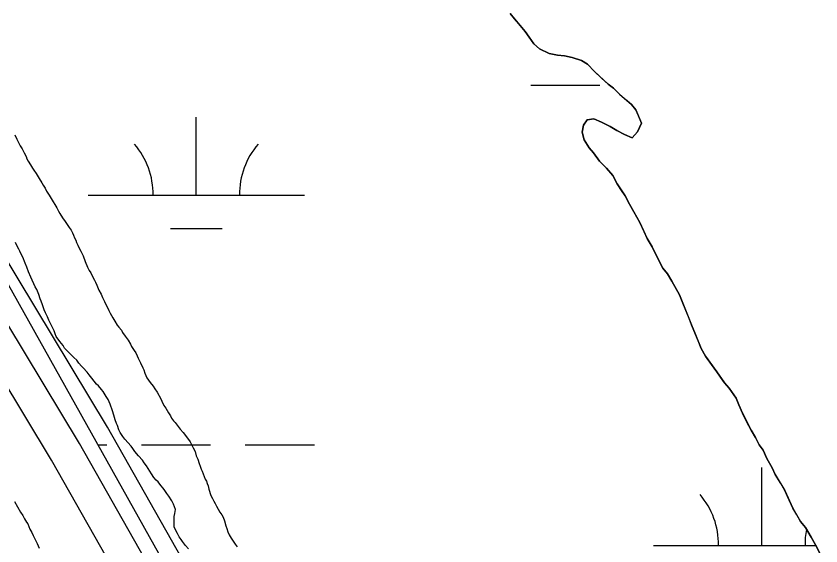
# Model space of a CAD drawing. Extents: x 3177185 to 3215018, y 812988 to 838321.
# Drawn here: x 3186863.2 to 3187235.3, y 835637.4 to 835882.2 of the extents above; entities that cross this region are included whole.
import ezdxf

# ---------------------------------------------------------------- set-up
doc = ezdxf.new("R2010")
doc.units = 0
for name, color, linetype in [('V-ROAD-CNTR', 7, 'Continuous'), ('V-TOPO-SHOR', 7, 'Continuous'), ('V-WETL-SWMP', 7, 'Continuous')]:
    doc.layers.add(name, color=color, linetype=linetype)

msp = doc.modelspace()

# ---------------------------------------------------------------- linework, layer by layer
at = {"layer": 'V-ROAD-CNTR'}
for points in [[(3187141.27, 835203.55), (3186997.65, 835468.99), (3186879.61, 835677.12), (3186745.6, 835899.44), (3186641.31, 836080), (3186509.68, 836327.77), (3186393.06, 836531.82), (3186368.49, 836577.13)], [(3187154.46, 835210.68), (3187010.77, 835476.26), (3186892.56, 835684.69), (3186758.52, 835907.06), (3186654.44, 836087.27), (3186522.82, 836335.01), (3186406.16, 836539.12), (3186385.58, 836577.09)], [(3187167.65, 835217.82), (3187023.89, 835483.53), (3186905.5, 835692.26), (3186771.44, 835914.69), (3186667.56, 836094.54), (3186535.96, 836342.25), (3186419.27, 836546.42), (3186402.66, 836577.05)]]:
    msp.add_lwpolyline(points, dxfattribs=at)
at = {"layer": 'V-TOPO-SHOR'}
for points in [[(3187210.27, 835677.83), (3187208.55, 835681.65), (3187206.8, 835684.21), (3187205.07, 835687.53), (3187203.08, 835690.85), (3187201.1, 835694.68), (3187199.13, 835698.76), (3187197.4, 835702.59), (3187196.17, 835705.65), (3187192.93, 835710.25), (3187190.69, 835712.82), (3187188.94, 835715.38), (3187187.2, 835717.93), (3187184.7, 835721.26), (3187181.96, 835725.1), (3187179.98, 835728.68), (3187178.5, 835732.25), (3187177.27, 835735.05), (3187175.56, 835739.64), (3187174.08, 835743.21), (3187172.85, 835746.27), (3187171.13, 835750.35), (3187169.9, 835753.41), (3187166.43, 835759.79), (3187164.44, 835763.11), (3187162.19, 835765.68), (3187160.71, 835768.74), (3187158.98, 835772.06), (3187157.25, 835775.63), (3187155.02, 835779.46), (3187153.53, 835782.52), (3187151.56, 835786.86), (3187148.83, 835791.71), (3187146.85, 835795.29), (3187144.87, 835799.12), (3187143.12, 835801.68), (3187141.13, 835804.75), (3187139.16, 835808.58), (3187136.15, 835811.91), (3187132.9, 835815.25), (3187130.16, 835819.09), (3187128.16, 835821.4), (3187125.92, 835824.97), (3187124.95, 835828.54), (3187125.5, 835831.83), (3187127.31, 835834.34), (3187130.36, 835834.81), (3187133.89, 835833.24), (3187137.92, 835831.16), (3187140.94, 835829.35), (3187144.47, 835827.53), (3187148, 835825.96), (3187150.57, 835828.72), (3187152.4, 835832.75), (3187150.92, 835836.07), (3187149.68, 835838.87), (3187147.69, 835841.44), (3187144.93, 835843.75), (3187142.17, 835846.07), (3187139.41, 835848.89), (3187136.9, 835850.7), (3187133.89, 835853.53), (3187130.64, 835856.61), (3187127.38, 835859.95), (3187124.61, 835861.76), (3187120.32, 835863.08), (3187116.78, 835863.89), (3187113.49, 835864.19), (3187109.69, 835864.99), (3187105.15, 835867.08), (3187102.65, 835869.4), (3187100.41, 835872.47), (3187098.66, 835875.03), (3187095.67, 835878.61), (3187093.67, 835880.92), (3187091.67, 835883.48)], [(3186862.67, 835827.31), (3186863.57, 835825.28), (3186864.63, 835823.26), (3186865.08, 835822.32), (3186866, 835820.91), (3186866.45, 835819.98), (3186866.9, 835819.04), (3186867.81, 835817.32), (3186868.26, 835816.23), (3186868.87, 835815.14), (3186869.93, 835813.42), (3186870.84, 835812.01), (3186871.45, 835811.07), (3186872.52, 835809.51), (3186873.88, 835807.16), (3186875.1, 835805.13), (3186875.7, 835804.04), (3186876.62, 835802.79), (3186877.22, 835801.38), (3186878.44, 835799.51), (3186879.5, 835797.94), (3186880.42, 835796.38), (3186881.17, 835795.13), (3186882.09, 835793.57), (3186882.84, 835792.16), (3186883.45, 835791.07), (3186884.66, 835789.04), (3186885.88, 835787.31), (3186886.8, 835785.91), (3186887.71, 835784.5), (3186888.62, 835783.25), (3186889.23, 835782.15), (3186889.83, 835781.06), (3186890.28, 835779.82), (3186890.89, 835778.72), (3186891.19, 835777.63), (3186891.79, 835776.38), (3186892.24, 835775.29), (3186893.15, 835773.57), (3186894.21, 835771.39), (3186895.11, 835768.9), (3186896.31, 835766.24), (3186897.07, 835764.68), (3186897.83, 835763.59), (3186898.89, 835761.25), (3186899.5, 835760.16), (3186899.95, 835759.22), (3186900.55, 835757.97), (3186901.45, 835755.63), (3186902.52, 835753.76)], [(3186942.89, 835636.16), (3186941.52, 835637.57), (3186940.14, 835639.45), (3186939.53, 835640.39), (3186938.62, 835641.64), (3186937.86, 835643.2), (3186936.96, 835644.92), (3186936.35, 835646.32), (3186936.37, 835647.4), (3186936.24, 835649.89), (3186936.26, 835650.97), (3186936.58, 835652.36), (3186936.92, 835654.22), (3186936.02, 835656.71), (3186935.26, 835658.27), (3186933.9, 835660.46), (3186932.98, 835661.71), (3186931.61, 835663.44), (3186929.62, 835665.95), (3186928.86, 835667.04), (3186927.94, 835667.83), (3186926.87, 835669.08), (3186925.81, 835670.8), (3186924.29, 835673.15), (3186923.53, 835674.4), (3186922.46, 835675.81), (3186921.7, 835677.06), (3186919.87, 835679.1), (3186918.19, 835681.13), (3186917.27, 835682.39), (3186916.35, 835683.48), (3186913.45, 835686.78), (3186912.54, 835688.03), (3186911.32, 835689.91), (3186910.71, 835691), (3186910.12, 835693.02), (3186909.66, 835693.96), (3186909.06, 835695.67), (3186908.47, 835697.85), (3186907.72, 835699.88), (3186906.68, 835702.99), (3186906.22, 835703.93), (3186905.77, 835705.02), (3186904.86, 835706.43), (3186903.49, 835708.77), (3186902.73, 835709.71), (3186901.36, 835711.43), (3186900.44, 835712.22), (3186898.3, 835714.89), (3186897.08, 835716.45), (3186896.01, 835717.71), (3186894.17, 835719.75), (3186893.41, 835720.53), (3186892.19, 835721.94), (3186891.27, 835723.2), (3186889.89, 835724.45), (3186888.67, 835725.71), (3186887.44, 835726.97), (3186886.68, 835727.75), (3186885.6, 835728.85), (3186885, 835730.1), (3186883.47, 835731.82), (3186881.79, 835734.17), (3186881.34, 835735.42), (3186880.9, 835736.82), (3186879.69, 835739.01), (3186878.32, 835741.66), (3186877.72, 835743.22), (3186876.82, 835745.09), (3186876.21, 835746.5), (3186875.47, 835748.83), (3186874.87, 835750.55), (3186874.42, 835751.63), (3186873.67, 835753.66), (3186872.77, 835755.84), (3186872.01, 835757.09), (3186871.4, 835758.5), (3186870.65, 835760.21), (3186870.05, 835761.62), (3186869, 835764.11), (3186868.24, 835766.14), (3186867.49, 835768.01), (3186866.29, 835770.81), (3186865.68, 835771.91), (3186864.93, 835773.62), (3186864.47, 835774.56), (3186863.71, 835775.96), (3186862.96, 835777.68)], [(3186902.52, 835753.76), (3186903.12, 835752.2), (3186904.02, 835750.33), (3186906.14, 835746.27), (3186906.75, 835745.02), (3186907.96, 835742.83), (3186908.87, 835741.27), (3186909.93, 835739.4), (3186910.7, 835738.46), (3186911.92, 835737.04), (3186912.37, 835736.11), (3186913.59, 835734.39), (3186914.96, 835732.51), (3186916.18, 835730.63), (3186916.63, 835729.54), (3186917.85, 835727.66), (3186918.61, 835726.57), (3186919.21, 835725.32), (3186919.67, 835724.23), (3186920.72, 835722.05), (3186921.78, 835719.71), (3186922.23, 835718.77), (3186922.68, 835717.21), (3186923.74, 835715.03), (3186925.26, 835712.99), (3186926.63, 835711.27), (3186927.39, 835710.02), (3186928.46, 835708.45), (3186930.13, 835705.33), (3186930.58, 835704.24), (3186931.48, 835702.37), (3186932.4, 835701.11), (3186933.61, 835698.93), (3186934.68, 835697.52), (3186935.13, 835696.43), (3186936.04, 835695.18), (3186936.81, 835694.39), (3186939.1, 835691.42), (3186940.47, 835689.85), (3186942, 835687.81), (3186943.68, 835685.46), (3186945.04, 835682.81), (3186945.95, 835681.09), (3186946.54, 835679.07), (3186947.3, 835677.51), (3186947.89, 835675.48), (3186948.34, 835674.24), (3186948.79, 835672.83), (3186949.24, 835671.9), (3186950.59, 835668.32), (3186951.2, 835667.38), (3186951.5, 835666.29), (3186951.95, 835665.2), (3186952.39, 835663.64), (3186953.29, 835660.68), (3186954.04, 835659.28), (3186954.65, 835658.18), (3186955.25, 835657.09), (3186955.86, 835655.84), (3186956.62, 835654.43), (3186957.37, 835653.03), (3186958.29, 835651.78), (3186958.9, 835650.68), (3186959.65, 835648.97), (3186960.24, 835646.79), (3186960.69, 835645.54), (3186961.14, 835643.99), (3186961.74, 835642.58), (3186962.65, 835641.02), (3186964.48, 835638.21), (3186965.39, 835636.95)], [(3187235.32, 835633.13), (3187232.85, 835637.98), (3187230.86, 835641.55), (3187228.13, 835645.9), (3187225.88, 835648.72), (3187224.14, 835651.78), (3187222.41, 835654.85), (3187219.94, 835660.21), (3187218.71, 835663.01), (3187216.72, 835666.33), (3187214.24, 835670.42), (3187212.75, 835673.48), (3187210.27, 835677.83)], [(3186862.47, 835657.89), (3186865.31, 835653.08), (3186866.31, 835651.54), (3186867.14, 835649.99), (3186867.98, 835648.45), (3186868.65, 835647.58), (3186869.64, 835645.18), (3186870.47, 835643.64), (3186871.14, 835642.27), (3186872.3, 835639.86), (3186872.96, 835638.49), (3186873.96, 835636.43)]]:
    msp.add_lwpolyline(points, dxfattribs=at)
at = {"layer": 'V-WETL-SWMP'}
for p, q in [((3187195.53, 835158.68), (3186402.17, 836574.43)), ((3187091.67, 835883.48), (3187093.67, 835880.92)), ((3187093.67, 835880.92), (3187098.66, 835875.03)), ((3187098.66, 835875.03), (3187102.65, 835869.4)), ((3187102.65, 835869.4), (3187105.15, 835867.08)), ((3187105.15, 835867.08), (3187109.69, 835864.99)), ((3187109.69, 835864.99), (3187113.49, 835864.19)), ((3187113.49, 835864.19), (3187116.78, 835863.89)), ((3187116.78, 835863.89), (3187120.32, 835863.08)), ((3187120.32, 835863.08), (3187124.61, 835861.76)), ((3187124.61, 835861.76), (3187127.38, 835859.95)), ((3187127.38, 835859.95), (3187130.64, 835856.61)), ((3187130.64, 835856.61), (3187136.9, 835850.7)), ((3187101.13, 835850.25), (3187133.13, 835850.25)), ((3187136.9, 835850.7), (3187139.41, 835848.89)), ((3187139.41, 835848.89), (3187142.17, 835846.07)), ((3187142.17, 835846.07), (3187147.69, 835841.43)), ((3187147.69, 835841.43), (3187149.68, 835838.87)), ((3187149.68, 835838.87), (3187152.39, 835832.75)), ((3186946.54, 835799.51), (3186946.54, 835835.51)), ((3187130.36, 835834.81), (3187127.31, 835834.34)), ((3187133.89, 835833.24), (3187130.36, 835834.81)), ((3187125.5, 835831.83), (3187124.95, 835828.54)), ((3187127.31, 835834.34), (3187125.5, 835831.83)), ((3187137.92, 835831.16), (3187133.89, 835833.24)), ((3187140.94, 835829.35), (3187137.92, 835831.16)), ((3187152.39, 835832.75), (3187150.57, 835828.72)), ((3187124.95, 835828.54), (3187125.92, 835824.97)), ((3187144.47, 835827.53), (3187140.94, 835829.35)), ((3187148, 835825.96), (3187144.47, 835827.53)), ((3187150.57, 835828.72), (3187148, 835825.96)), ((3187125.92, 835824.97), (3187128.16, 835821.39)), ((3187128.16, 835821.39), (3187130.16, 835819.09)), ((3187130.16, 835819.09), (3187132.9, 835815.25)), ((3187132.9, 835815.25), (3187136.15, 835811.91)), ((3187136.15, 835811.91), (3187139.15, 835808.57)), ((3187139.15, 835808.57), (3187141.13, 835804.75)), ((3187141.13, 835804.75), (3187144.87, 835799.12)), ((3186896.54, 835799.51), (3186996.54, 835799.51)), ((3187144.87, 835799.12), (3187146.85, 835795.29)), ((3187146.85, 835795.29), (3187151.56, 835786.86)), ((3187151.56, 835786.86), (3187155.01, 835779.46)), ((3186934.54, 835784.08), (3186958.54, 835784.08)), ((3187155.01, 835779.46), (3187157.25, 835775.63)), ((3187157.25, 835775.63), (3187162.19, 835765.68)), ((3187162.19, 835765.68), (3187164.44, 835763.11)), ((3187164.44, 835763.11), (3187166.43, 835759.79)), ((3187166.43, 835759.79), (3187169.9, 835753.41)), ((3187169.9, 835753.41), (3187175.56, 835739.64)), ((3187175.56, 835739.64), (3187177.27, 835735.05)), ((3187177.27, 835735.05), (3187179.98, 835728.68)), ((3187179.98, 835728.68), (3187181.96, 835725.1)), ((3187181.96, 835725.1), (3187187.2, 835717.93)), ((3187187.2, 835717.93), (3187190.68, 835712.82)), ((3187190.68, 835712.82), (3187192.93, 835710.25)), ((3187192.93, 835710.25), (3187196.17, 835705.65)), ((3187196.17, 835705.65), (3187197.4, 835702.59)), ((3187197.4, 835702.59), (3187199.13, 835698.76)), ((3187199.13, 835698.76), (3187203.08, 835690.85)), ((3187203.08, 835690.85), (3187205.07, 835687.53)), ((3187205.07, 835687.53), (3187206.8, 835684.21)), ((3186901.1, 835684.08), (3186905.13, 835684.08)), ((3186921.13, 835684.08), (3186953.13, 835684.08)), ((3186969.13, 835684.08), (3187001.13, 835684.08)), ((3187206.8, 835684.21), (3187208.55, 835681.65)), ((3187208.55, 835681.65), (3187210.27, 835677.83)), ((3187210.27, 835677.83), (3187212.75, 835673.48)), ((3187207.98, 835637.65), (3187207.98, 835673.65)), ((3187212.75, 835673.48), (3187214.24, 835670.42)), ((3187214.24, 835670.42), (3187218.71, 835663.01)), ((3187218.71, 835663.01), (3187222.41, 835654.85)), ((3187222.41, 835654.85), (3187225.88, 835648.72)), ((3187225.88, 835648.72), (3187228.13, 835645.9)), ((3187228.13, 835645.9), (3187230.86, 835641.55)), ((3187230.86, 835641.55), (3187232.84, 835637.98)), ((3187157.98, 835637.65), (3187233.01, 835637.65)), ((3187232.84, 835637.98), (3187235.32, 835633.13))]:
    msp.add_line(p, q, dxfattribs=at)
for centre, start, end in [((3186891.3, 835799.98), 359.2282, 40.7718), ((3187001.78, 835799.98), 139.2282, 180.7718), ((3187152.73, 835638.12), 359.2282, 40.7718), ((3187263.22, 835638.12), 168.6673, 180.7718)]:
    msp.add_arc(centre, 35.25, start, end, dxfattribs=at)

doc.saveas('drawing.dxf')
